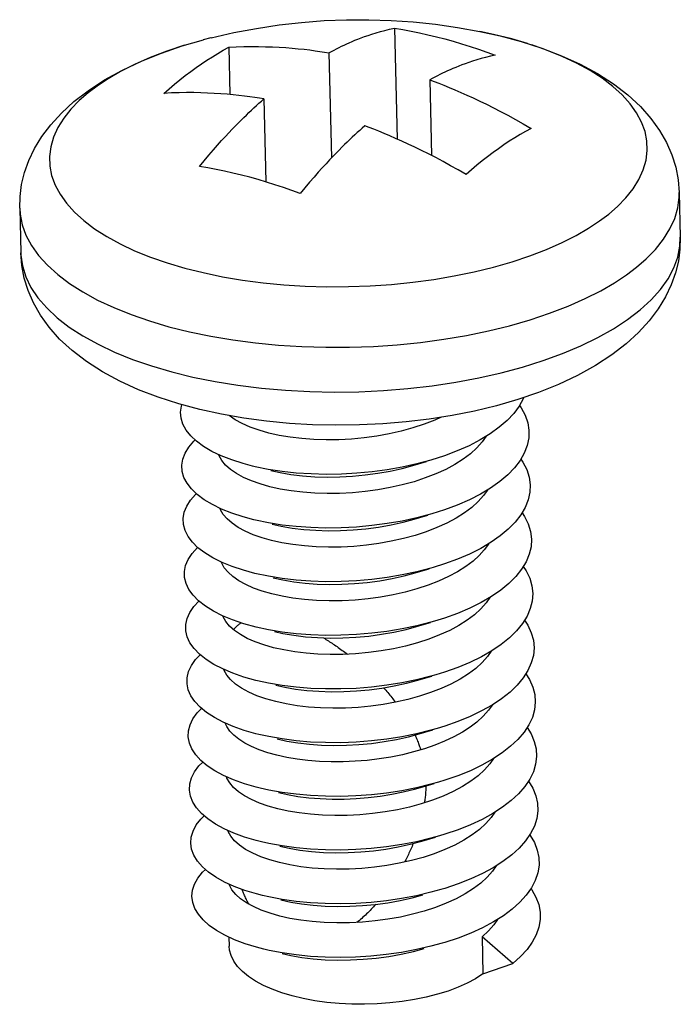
# Model space of a CAD drawing. Header units: millimetres. Extents: x 6 to 414, y 7 to 290.
# Tile 313 of 341: x 127.816 to 128.366, y 221.067 to 221.888. Entities that reach past the tile are written whole.
import ezdxf

# ---------------------------------------------------------------- set-up
doc = ezdxf.new("R2010")
doc.units = ezdxf.units.MM
doc.header["$LTSCALE"] = 23.1
doc.layers.get('0').update_dxf_attribs({"linetype": 'CONTINUOUS'})
for name, color, linetype in [('03_ALL_AXES', 7, 'CONTINUOUS'), ('09_ALL_ROUNDS', 7, 'CONTINUOUS'), ('20_ALL_FEATURES', 7, 'CONTINUOUS')]:
    doc.layers.add(name, color=color, linetype=linetype)

msp = doc.modelspace()

# ---------------------------------------------------------------- linework, layer by layer
at = {"color": 40, "linetype": 'Continuous'}
msp.add_line((127.99005, 221.2102), (127.98982, 221.21211), dxfattribs=at)
for points in [[(127.99395, 221.37974), (127.99433, 221.3802), (127.99472, 221.38066), (127.99512, 221.38111), (127.99552, 221.38155), (127.99594, 221.38198), (127.99636, 221.3824), (127.9968, 221.38281), (127.99724, 221.38321), (127.9977, 221.3836), (127.99816, 221.38398), (127.99858, 221.3843), (127.999, 221.38462), (127.99944, 221.38493), (127.99988, 221.38523), (128.00032, 221.38552)], [(128.069, 221.37294), (128.07003, 221.37232), (128.07105, 221.3717), (128.07208, 221.37106), (128.0731, 221.37042), (128.07411, 221.36978), (128.07513, 221.36912), (128.07613, 221.36846), (128.07714, 221.3678), (128.07814, 221.36712), (128.07914, 221.36644), (128.08025, 221.36568), (128.08135, 221.36491), (128.08245, 221.36413), (128.08355, 221.36335), (128.08464, 221.36255), (128.08573, 221.36175), (128.08681, 221.36095), (128.08789, 221.36013), (128.08896, 221.35931)], [(128.11911, 221.3313), (128.12, 221.33029), (128.12087, 221.32928), (128.12174, 221.32828), (128.12259, 221.32728), (128.12343, 221.32627), (128.12426, 221.32527), (128.12507, 221.32427), (128.12587, 221.32327), (128.12667, 221.32227), (128.12744, 221.32127), (128.12821, 221.32027), (128.12897, 221.31928)], [(128.14534, 221.292), (128.14578, 221.29099), (128.14622, 221.28999), (128.14664, 221.28897), (128.14706, 221.28795), (128.14746, 221.28692), (128.14786, 221.28589), (128.1482, 221.28499), (128.14852, 221.2841), (128.14884, 221.28319), (128.14915, 221.28228), (128.14946, 221.28136), (128.14976, 221.28044), (128.15005, 221.27951)], [(128.15432, 221.2496), (128.1543, 221.2486), (128.15427, 221.24759), (128.15423, 221.24659), (128.15419, 221.24558), (128.15413, 221.24457), (128.15406, 221.24355), (128.15399, 221.24254), (128.1539, 221.24152), (128.15381, 221.24051), (128.1537, 221.23949), (128.15359, 221.23847), (128.15346, 221.23744), (128.15333, 221.23642), (128.15319, 221.23539)], [(128.14375, 221.20148), (128.14327, 221.2003), (128.14278, 221.19912), (128.14228, 221.19796), (128.14178, 221.19681), (128.14127, 221.19567), (128.14076, 221.19454), (128.14025, 221.19343), (128.13973, 221.19232), (128.13921, 221.19123), (128.13868, 221.19014), (128.13815, 221.18907), (128.13762, 221.18801), (128.13709, 221.18696), (128.13655, 221.18593)], [(128.00669, 221.15091), (128.00623, 221.15178), (128.00578, 221.15266), (128.00534, 221.15355), (128.0049, 221.15444), (128.00447, 221.15535), (128.00404, 221.15626), (128.00362, 221.15718), (128.00321, 221.15811), (128.0028, 221.15905), (128.0024, 221.15999), (128.00207, 221.1608), (128.00173, 221.16161), (128.00141, 221.16243), (128.00108, 221.16326)], [(128.11254, 221.15076), (128.1116, 221.1497), (128.11065, 221.14866), (128.1097, 221.14764), (128.10874, 221.14663), (128.10778, 221.14563), (128.10681, 221.14465), (128.10583, 221.14368), (128.10486, 221.14273), (128.10387, 221.14179), (128.10289, 221.14086), (128.10189, 221.13995), (128.1009, 221.13906), (128.09989, 221.13818), (128.09889, 221.13732), (128.09787, 221.13647), (128.09686, 221.13563)]]:
    msp.add_lwpolyline(points, dxfattribs=at)
at = {"layer": '03_ALL_AXES', "color": 7, "linetype": 'Continuous'}
for p, q in [((128.36557, 221.74428), (128.36645, 221.70703)), ((127.81572, 221.73125), (127.8166, 221.69401)), ((127.99016, 221.12341), (127.99034, 221.11591))]:
    msp.add_line(p, q, dxfattribs=at)
msp.add_lwpolyline([(127.97528, 221.87332), (127.99427, 221.87767), (128.0131, 221.88124), (128.03195, 221.88409), (128.05072, 221.88623), (128.06945, 221.88766), (128.08812, 221.88841), (128.10673, 221.88847), (128.12531, 221.88786), (128.14381, 221.88658), (128.16232, 221.88463), (128.18082, 221.88199), (128.19946, 221.87863)], dxfattribs=at)
at = {"layer": '09_ALL_ROUNDS', "color": 7, "linetype": 'Continuous'}
for p, q in [((127.97518, 221.87329), (127.96866, 221.87161)), ((127.97528, 221.87332), (127.97518, 221.87329)), ((128.23917, 221.86852), (128.22613, 221.87237)), ((127.88027, 221.83308), (127.87269, 221.82735)), ((127.94247, 221.5948), (127.96015, 221.59047)), ((128.24819, 221.57762), (128.23091, 221.57172)), ((128.2131, 221.56656), (128.19481, 221.56214)), ((128.23091, 221.57172), (128.2131, 221.56656))]:
    msp.add_line(p, q, dxfattribs=at)
for points in [[(128.19944, 221.87863), (128.21631, 221.87491), (128.23391, 221.87021), (128.25095, 221.86473), (128.2673, 221.85847), (128.2829, 221.85137), (128.29747, 221.84351), (128.31087, 221.83489), (128.32283, 221.82568), (128.33317, 221.8161), (128.34194, 221.80621), (128.34914, 221.7962), (128.35495, 221.78605), (128.35943, 221.77577), (128.36268, 221.76538), (128.36472, 221.75484), (128.36557, 221.74428)], [(128.22613, 221.87237), (128.21068, 221.87623), (128.19946, 221.87863)], [(127.87269, 221.82927), (127.8865, 221.83827), (127.90138, 221.84648), (127.91727, 221.85396), (127.93398, 221.86067), (127.95125, 221.86657), (127.96907, 221.87172)], [(127.95321, 221.86716), (127.93845, 221.86223), (127.92454, 221.85687), (127.91156, 221.85113), (127.89978, 221.84515), (127.88939, 221.83913), (127.88027, 221.83308)], [(128.29917, 221.72067), (128.30674, 221.7264), (128.31407, 221.73277), (128.321, 221.73988), (128.32706, 221.74747), (128.33193, 221.75527), (128.33556, 221.76324), (128.3379, 221.77126), (128.33892, 221.77931), (128.33865, 221.78732), (128.33707, 221.79527), (128.33421, 221.80313), (128.33006, 221.81086), (128.32467, 221.81841), (128.31804, 221.82574), (128.31024, 221.83281), (128.30127, 221.8396), (128.29119, 221.84606), (128.28004, 221.85217), (128.26789, 221.85789), (128.25481, 221.86318), (128.24257, 221.86742)], [(127.81572, 221.73125), (127.816, 221.74113), (127.81734, 221.75109), (127.81975, 221.76104), (127.82329, 221.77101), (127.82803, 221.78098), (127.83407, 221.79093), (127.84155, 221.80088), (127.85047, 221.81065), (127.86082, 221.82012), (127.87269, 221.82927)], [(127.87269, 221.82735), (127.86536, 221.82098), (127.85843, 221.81387), (127.85238, 221.80628), (127.8475, 221.79849), (127.84387, 221.79051), (127.84154, 221.78249), (127.84051, 221.77444), (127.84079, 221.76643), (127.84236, 221.75848), (127.84523, 221.75062), (127.84937, 221.74289), (127.85477, 221.73534), (127.86139, 221.72801), (127.8692, 221.72094), (127.87816, 221.71416), (127.88824, 221.70769), (127.89939, 221.70158), (127.91154, 221.69586), (127.92463, 221.69057), (127.93857, 221.68574), (127.9533, 221.68138), (127.96876, 221.67752), (127.98485, 221.67418), (128.00148, 221.67138), (128.01858, 221.66914), (128.03605, 221.66745), (128.0538, 221.66635), (128.07174, 221.66582), (128.08978, 221.66587), (128.10781, 221.66651), (128.12575, 221.66772), (128.1435, 221.66951), (128.16097, 221.67186), (128.17806, 221.67475), (128.19469, 221.67819), (128.21077, 221.68214), (128.22622, 221.68659), (128.24099, 221.69152), (128.25489, 221.69688), (128.26787, 221.70262), (128.27966, 221.7086), (128.29004, 221.71462), (128.29917, 221.72067)], [(128.32167, 221.67577), (128.33003, 221.68209), (128.33811, 221.68911), (128.34575, 221.69696), (128.35243, 221.70533), (128.35781, 221.71393), (128.36182, 221.72273), (128.36439, 221.73157), (128.36552, 221.74045), (128.36557, 221.74428)], [(127.81572, 221.73125), (127.81607, 221.72625), (127.81781, 221.71748), (127.82097, 221.7088), (127.82553, 221.70028), (127.83149, 221.69195), (127.83879, 221.68387), (127.84741, 221.67607), (127.85729, 221.66858), (127.86841, 221.66145), (127.88071, 221.65471), (127.89411, 221.64841), (127.90854, 221.64257), (127.92392, 221.63724), (127.94017, 221.63243), (127.95722, 221.62817)], [(128.36645, 221.70703), (128.36617, 221.69716), (128.36483, 221.68719), (128.36242, 221.67724), (128.35888, 221.66728), (128.35413, 221.65731), (128.3481, 221.64736), (128.34062, 221.63741), (128.3317, 221.62763), (128.32135, 221.61817), (128.30947, 221.60902)], [(128.32255, 221.63853), (128.33305, 221.6466), (128.34219, 221.65498), (128.34993, 221.66361), (128.35622, 221.67244), (128.36104, 221.68144), (128.36435, 221.69054), (128.36613, 221.69969), (128.36645, 221.70703)], [(127.8166, 221.69401), (127.81668, 221.69219), (127.81797, 221.68308), (127.82079, 221.67406), (127.82512, 221.66519), (127.83095, 221.65652), (127.83823, 221.6481), (127.84693, 221.63996), (127.85699, 221.63217), (127.86837, 221.62476), (127.881, 221.61777), (127.8948, 221.61125), (127.9097, 221.60522), (127.92562, 221.59973), (127.94247, 221.5948)], [(127.96586, 221.56337), (127.94826, 221.56808), (127.93122, 221.57356), (127.91487, 221.57982), (127.89927, 221.58691), (127.8847, 221.59478), (127.8713, 221.6034), (127.85934, 221.61261), (127.849, 221.62219), (127.84022, 221.63208), (127.83302, 221.64208), (127.82722, 221.65224), (127.82273, 221.66251), (127.81949, 221.67291), (127.81744, 221.68345), (127.8166, 221.69401)], [(128.20643, 221.62891), (128.22417, 221.63327), (128.24121, 221.63818), (128.2575, 221.64362), (128.27283, 221.64953), (128.28715, 221.65586), (128.30015, 221.66246), (128.3116, 221.6691), (128.32167, 221.67577)], [(128.235, 221.5988), (128.25213, 221.60419), (128.26835, 221.61012), (128.28359, 221.61656), (128.29775, 221.62346), (128.31077, 221.6308), (128.32255, 221.63853)], [(127.95722, 221.62817), (127.97497, 221.62449), (127.99332, 221.6214), (128.01217, 221.61893), (128.03145, 221.61707), (128.05103, 221.61585), (128.07082, 221.61527), (128.09071, 221.61532), (128.1106, 221.61603), (128.13039, 221.61736), (128.14997, 221.61933), (128.16924, 221.62193), (128.18809, 221.62512), (128.20643, 221.62891)], [(128.30947, 221.60902), (128.29566, 221.60002), (128.28079, 221.5918), (128.2649, 221.58432), (128.24819, 221.57762)], [(128.19844, 221.58975), (128.21707, 221.59398), (128.235, 221.5988)], [(127.96015, 221.59047), (127.97857, 221.58675), (127.99761, 221.58366), (128.01719, 221.58123), (128.03718, 221.57946), (128.05747, 221.57838), (128.07795, 221.57797), (128.09851, 221.57825), (128.11903, 221.57922), (128.1394, 221.58086), (128.1595, 221.58317), (128.17922, 221.58614), (128.19844, 221.58975)], [(128.00248, 221.55617), (127.98396, 221.55941), (127.96586, 221.56337)], [(128.19481, 221.56214), (128.17613, 221.55842), (128.15712, 221.55541), (128.13787, 221.55308), (128.11844, 221.55145), (128.09892, 221.55051), (128.07937, 221.55026), (128.05987, 221.55069), (128.04051, 221.55182), (128.02136, 221.55365), (128.00248, 221.55617)]]:
    msp.add_lwpolyline(points, dxfattribs=at)
at = {"layer": '20_ALL_FEATURES', "color": 7, "linetype": 'Continuous'}
for p, q in [((128.12817, 221.88137), (128.13036, 221.78895)), ((127.98996, 221.86547), (127.99089, 221.82609)), ((128.07354, 221.86091), (128.07562, 221.77321)), ((128.15755, 221.83837), (128.15905, 221.77526)), ((128.01934, 221.82247), (128.02098, 221.7532)), ((128.23592, 221.57343), (128.23554, 221.57239)), ((127.99526, 221.55487), (127.99031, 221.5583)), ((128.14343, 221.51677), (128.15495, 221.52016)), ((128.14449, 221.47201), (128.15601, 221.4754)), ((128.14555, 221.42725), (128.15707, 221.43064)), ((128.01294, 221.38195), (128.00244, 221.38481)), ((128.14661, 221.38249), (128.15813, 221.38588)), ((128.014, 221.33719), (128.01258, 221.33753)), ((128.14767, 221.33773), (128.15919, 221.34112)), ((128.14873, 221.29297), (128.16026, 221.29636)), ((128.00333, 221.28529), (127.9984, 221.28844)), ((128.01506, 221.29242), (128.01271, 221.29301)), ((128.14979, 221.24821), (128.16132, 221.2516)), ((128.15085, 221.20345), (128.16238, 221.20684)), ((128.20119, 221.12372), (128.20192, 221.09271)), ((128.22676, 221.10145), (128.20119, 221.12372)), ((128.20192, 221.09271), (128.22676, 221.10145))]:
    msp.add_line(p, q, dxfattribs=at)
for points in [[(128.07354, 221.86091), (128.07566, 221.86205), (128.07777, 221.86316), (128.07987, 221.86423), (128.08196, 221.86528), (128.08406, 221.8663), (128.08617, 221.8673), (128.08831, 221.86829), (128.09052, 221.86927), (128.09281, 221.87026), (128.0952, 221.87126), (128.09772, 221.87228), (128.10037, 221.87331), (128.10319, 221.87435), (128.10619, 221.87541), (128.10938, 221.87647), (128.11277, 221.87752), (128.1164, 221.87856), (128.1202, 221.87957), (128.12411, 221.8805), (128.12817, 221.88137)], [(128.12817, 221.88137), (128.13514, 221.88019), (128.14212, 221.87889), (128.14912, 221.87745), (128.15611, 221.87589), (128.16312, 221.8742), (128.17013, 221.87238), (128.17714, 221.87044), (128.18415, 221.86837), (128.19116, 221.86617), (128.19817, 221.86384), (128.20518, 221.8614), (128.21218, 221.85882)], [(127.9628, 221.84853), (127.96733, 221.85168), (127.97186, 221.85469), (127.97638, 221.85758), (127.98091, 221.86034), (127.98544, 221.86297), (127.98996, 221.86547)], [(127.98996, 221.86547), (127.99631, 221.86578), (128.00256, 221.86599), (128.00874, 221.86609), (128.0148, 221.86608), (128.0207, 221.86597), (128.02645, 221.86578), (128.03206, 221.8655), (128.03751, 221.86515), (128.04281, 221.86474), (128.04793, 221.86427), (128.05284, 221.86376), (128.05751, 221.86321), (128.06191, 221.86264), (128.06604, 221.86207), (128.06992, 221.86149), (128.07354, 221.86091)], [(128.21218, 221.85882), (128.20809, 221.85795), (128.20414, 221.85701), (128.20032, 221.856), (128.19669, 221.85495), (128.1933, 221.85389), (128.19011, 221.85283), (128.18713, 221.85178), (128.18432, 221.85074), (128.18168, 221.84972), (128.17918, 221.84871), (128.17681, 221.84771), (128.17453, 221.84673), (128.17233, 221.84575), (128.1702, 221.84476), (128.16809, 221.84376), (128.166, 221.84275), (128.1639, 221.8417), (128.1618, 221.84062), (128.15968, 221.83951), (128.15755, 221.83837)], [(127.93576, 221.82702), (127.94025, 221.83092), (127.94475, 221.83469), (127.94925, 221.83834), (127.95377, 221.84186), (127.95828, 221.84526), (127.9628, 221.84853)], [(128.15755, 221.83837), (128.16125, 221.83698), (128.16518, 221.83545), (128.16937, 221.83379), (128.1738, 221.83199), (128.17851, 221.83002), (128.18343, 221.82789), (128.18855, 221.82562), (128.19385, 221.8232), (128.19928, 221.82064), (128.20487, 221.81793), (128.21061, 221.81506), (128.21654, 221.81201), (128.22268, 221.80875), (128.22899, 221.8053), (128.23542, 221.80166), (128.24199, 221.79784)], [(128.01934, 221.82247), (128.01567, 221.82305), (128.01175, 221.82364), (128.00759, 221.82422), (128.00319, 221.82478), (127.99852, 221.82533), (127.99363, 221.82584), (127.98855, 221.8263), (127.98331, 221.82671), (127.97793, 221.82705), (127.9724, 221.82733), (127.96672, 221.82752), (127.96086, 221.82763), (127.9548, 221.82765), (127.94857, 221.82756), (127.94223, 221.82735), (127.93576, 221.82702)], [(127.96557, 221.76604), (127.96957, 221.7709), (127.97343, 221.7755), (127.97716, 221.77985), (127.98073, 221.78391), (127.98406, 221.78762), (127.98719, 221.79104), (127.99012, 221.79418), (127.99288, 221.79709), (127.99548, 221.79979), (127.99795, 221.8023), (128.00029, 221.80465), (128.00254, 221.80687), (128.00471, 221.80898), (128.00682, 221.81101), (128.0089, 221.81299), (128.01097, 221.81492), (128.01305, 221.81683), (128.01513, 221.81873), (128.01723, 221.82061), (128.01934, 221.82247)], [(128.10335, 221.79992), (128.10125, 221.79807), (128.09916, 221.7962), (128.09708, 221.79431), (128.09501, 221.7924), (128.09294, 221.79047), (128.09085, 221.78849), (128.08873, 221.78645), (128.08655, 221.78433), (128.08429, 221.78209), (128.08193, 221.77972), (128.07945, 221.7772), (128.07683, 221.77448), (128.07405, 221.77156), (128.07111, 221.7684), (128.06797, 221.76497), (128.06464, 221.76126), (128.06109, 221.75721), (128.05737, 221.75288), (128.05354, 221.74832), (128.04958, 221.74349)], [(128.1626, 221.77343), (128.15663, 221.77651), (128.15082, 221.77942), (128.14515, 221.78217), (128.13964, 221.78476), (128.13429, 221.7872), (128.12913, 221.78949), (128.12418, 221.79162), (128.11948, 221.79359), (128.11505, 221.7954), (128.11089, 221.79705), (128.10699, 221.79856), (128.10335, 221.79992)], [(128.24199, 221.79784), (128.23747, 221.79534), (128.23294, 221.79271), (128.22841, 221.78995), (128.22389, 221.78707), (128.21936, 221.78405), (128.21483, 221.7809)], [(128.21483, 221.7809), (128.21031, 221.77763), (128.2058, 221.77423), (128.20128, 221.77071), (128.19677, 221.76706), (128.19228, 221.76329), (128.18779, 221.75939)], [(128.18779, 221.75939), (128.18134, 221.76315), (128.175, 221.76674), (128.16874, 221.77017), (128.1626, 221.77343)], [(128.02154, 221.75304), (128.01452, 221.75511), (128.00751, 221.75706), (128.00051, 221.75887), (127.9935, 221.76056), (127.9865, 221.76212), (127.97951, 221.76356), (127.97254, 221.76486), (127.96557, 221.76604)], [(128.04958, 221.74349), (128.04257, 221.74607), (128.03556, 221.74852), (128.02855, 221.75084), (128.02154, 221.75304)], [(127.96317, 221.5369), (127.9583, 221.54146), (127.95451, 221.54622), (127.95182, 221.55113), (127.95025, 221.55614), (127.94981, 221.56122), (127.95051, 221.56631), (127.9509, 221.56737)], [(128.23554, 221.57239), (128.23212, 221.56619), (128.22762, 221.56011), (128.22207, 221.55422), (128.21552, 221.54855)], [(128.23241, 221.56672), (128.23387, 221.56471), (128.2371, 221.5586), (128.23921, 221.55237), (128.24019, 221.54605), (128.24004, 221.5397), (128.23875, 221.53336), (128.23634, 221.52706)], [(128.16714, 221.557), (128.16169, 221.55451), (128.15288, 221.55109), (128.14356, 221.54804), (128.1338, 221.54536), (128.12371, 221.54309), (128.11342, 221.54124), (128.10298, 221.53981), (128.09245, 221.53881), (128.08189, 221.53824), (128.07133, 221.5381), (128.06093, 221.53841), (128.05084, 221.53914), (128.04115, 221.54029), (128.03201, 221.54183), (128.0234, 221.54374), (128.01529, 221.54604), (128.00785, 221.54868), (128.00114, 221.55164), (127.99526, 221.55487)], [(128.21552, 221.54855), (128.20802, 221.54314), (128.19962, 221.53803), (128.1904, 221.53325), (128.18043, 221.52883), (128.16978, 221.52481), (128.15838, 221.52117)], [(128.20456, 221.54104), (128.2014, 221.53642), (128.19695, 221.5314), (128.19164, 221.52657)], [(127.96374, 221.49254), (127.95898, 221.49713), (127.95528, 221.5019), (127.95269, 221.50682), (127.95122, 221.51184), (127.95089, 221.51692), (127.95169, 221.52201), (127.95363, 221.52707), (127.95668, 221.53205), (127.96082, 221.53692), (127.96201, 221.53799)], [(128.00976, 221.51623), (128.00192, 221.5183), (127.99244, 221.52134), (127.98375, 221.52475), (127.97594, 221.5285), (127.96906, 221.53256), (127.96317, 221.5369)], [(127.99651, 221.50999), (127.99153, 221.51342), (127.98743, 221.51705), (127.98427, 221.52083), (127.98205, 221.52474), (127.98175, 221.52571)], [(128.19164, 221.52657), (128.1855, 221.52194), (128.17858, 221.51757)], [(128.23634, 221.52706), (128.23282, 221.52087), (128.22822, 221.51481), (128.22257, 221.50894), (128.21593, 221.50329)], [(128.17858, 221.51757), (128.17094, 221.51348), (128.16265, 221.50971), (128.15381, 221.50629), (128.14446, 221.50323), (128.13467, 221.50055), (128.12454, 221.49828), (128.11419, 221.49643), (128.10369, 221.49501), (128.09306, 221.49402), (128.08246, 221.49346), (128.07201, 221.49335), (128.06176, 221.49366), (128.05175, 221.4944), (128.04211, 221.49555), (128.03297, 221.49709), (128.02436, 221.49901), (128.0163, 221.50129), (128.00892, 221.50391), (128.00232, 221.50682), (127.99651, 221.50999)], [(128.15838, 221.52117), (128.1468, 221.51806), (128.13465, 221.51537), (128.12218, 221.51316), (128.10949, 221.51145), (128.09669, 221.51023), (128.08387, 221.50953), (128.07113, 221.50932), (128.05858, 221.50963), (128.0463, 221.51043), (128.03441, 221.51171), (128.02299, 221.51346), (128.01213, 221.51567), (128.00976, 221.51623)], [(128.02502, 221.51251), (128.03275, 221.51082), (128.04189, 221.50928), (128.05158, 221.50813), (128.06167, 221.5074), (128.07206, 221.50709), (128.08262, 221.50723), (128.09318, 221.5078), (128.10371, 221.5088), (128.11416, 221.51023), (128.12444, 221.51208), (128.13454, 221.51435), (128.14343, 221.51677)], [(128.23345, 221.52198), (128.23527, 221.5194), (128.2384, 221.51328), (128.24041, 221.50704), (128.24129, 221.50072), (128.24103, 221.49436), (128.23964, 221.48802), (128.23712, 221.48173)], [(128.21593, 221.50329), (128.20835, 221.4979), (128.19988, 221.49282), (128.19059, 221.48807), (128.18055, 221.48369), (128.16984, 221.47971), (128.15944, 221.47641)], [(127.96433, 221.44819), (127.95966, 221.45279), (127.95606, 221.45758), (127.95357, 221.46251), (127.95221, 221.46754), (127.95198, 221.47262), (127.95288, 221.47771), (127.95492, 221.48277), (127.95807, 221.48774), (127.96231, 221.49259), (127.96303, 221.49323)], [(128.01082, 221.47147), (128.00209, 221.4738), (127.99267, 221.47687), (127.98407, 221.48031), (127.97634, 221.4841), (127.96955, 221.48819), (127.96374, 221.49254)], [(128.2056, 221.49626), (128.20249, 221.4917), (128.19802, 221.48665), (128.1927, 221.48181)], [(127.99781, 221.46509), (127.99275, 221.46853), (127.98859, 221.47218), (127.98541, 221.47596), (127.98316, 221.47987), (127.98282, 221.48092)], [(128.15944, 221.47641), (128.14677, 221.47304), (128.13458, 221.47039), (128.12209, 221.46823), (128.10939, 221.46656), (128.09658, 221.46539), (128.08376, 221.46473), (128.07104, 221.46457), (128.05851, 221.46492), (128.04627, 221.46576), (128.03441, 221.46709), (128.02304, 221.46888), (128.01224, 221.47113), (128.01082, 221.47147)], [(128.1927, 221.48181), (128.18656, 221.47718), (128.17962, 221.4728)], [(128.23712, 221.48173), (128.2335, 221.47555), (128.22881, 221.46951), (128.22307, 221.46365), (128.21634, 221.45803)], [(128.23449, 221.47724), (128.23666, 221.47409), (128.23969, 221.46796), (128.24159, 221.4617), (128.24237, 221.45538), (128.24201, 221.44902), (128.24052, 221.44269), (128.2379, 221.43641)], [(128.17962, 221.4728), (128.17191, 221.46868), (128.16354, 221.46488), (128.15464, 221.46144), (128.14528, 221.4584), (128.13557, 221.45575), (128.12554, 221.45351), (128.11525, 221.45167), (128.10478, 221.45025), (128.09419, 221.44926), (128.08363, 221.4487), (128.07322, 221.44858), (128.06301, 221.44889), (128.05303, 221.44962), (128.04341, 221.45075), (128.0343, 221.45228), (128.02572, 221.45417), (128.01774, 221.45641), (128.0104, 221.45899), (128.00372, 221.46189), (127.99781, 221.46509)], [(128.02608, 221.46775), (128.0337, 221.46608), (128.04284, 221.46454), (128.05248, 221.46339), (128.0625, 221.46265), (128.07275, 221.46233), (128.08319, 221.46245), (128.0938, 221.463), (128.10442, 221.464), (128.11493, 221.46542), (128.12527, 221.46727), (128.1354, 221.46954), (128.14449, 221.47201)], [(128.21634, 221.45803), (128.20867, 221.45267), (128.20013, 221.44761), (128.19076, 221.4429), (128.18066, 221.43855), (128.1699, 221.43461), (128.1605, 221.43165)], [(128.20669, 221.4515), (128.20652, 221.45117), (128.20305, 221.44631), (128.19879, 221.44159), (128.19376, 221.43705)], [(127.97054, 221.39944), (127.96492, 221.40384), (127.96034, 221.40846), (127.95685, 221.41327), (127.95446, 221.41821), (127.9532, 221.42324), (127.95307, 221.42833), (127.95408, 221.43341), (127.95622, 221.43846), (127.95947, 221.44343), (127.96381, 221.44826), (127.96405, 221.44847)], [(128.01188, 221.42671), (128.00226, 221.4293), (127.99292, 221.43241), (127.98439, 221.43588), (127.97674, 221.4397), (127.97004, 221.44381), (127.96433, 221.44819)], [(127.99838, 221.42063), (127.99345, 221.42405), (127.9894, 221.42768), (127.98629, 221.43146), (127.98411, 221.43536), (127.98387, 221.43614)], [(128.19376, 221.43705), (128.18765, 221.43244), (128.18078, 221.4281)], [(128.2379, 221.43641), (128.23418, 221.43023), (128.22939, 221.42421), (128.22356, 221.41837), (128.21674, 221.41277)], [(128.18078, 221.4281), (128.17322, 221.42404), (128.165, 221.42028), (128.15617, 221.41685), (128.14683, 221.41378), (128.13707, 221.4111), (128.12697, 221.40882), (128.11664, 221.40696), (128.1061, 221.40552), (128.09533, 221.40451), (128.08451, 221.40394), (128.07377, 221.40383), (128.06327, 221.40417), (128.05316, 221.40495), (128.0435, 221.40613), (128.03443, 221.4077), (128.02591, 221.40963), (128.01794, 221.41193), (128.01064, 221.41455), (128.00412, 221.41746), (127.99838, 221.42063)], [(128.1605, 221.43165), (128.15856, 221.43109), (128.14674, 221.42802), (128.13452, 221.42541), (128.122, 221.42329), (128.10929, 221.42167), (128.09648, 221.42055), (128.08366, 221.41993), (128.07095, 221.41982), (128.05844, 221.42021), (128.04623, 221.4211), (128.03442, 221.42247), (128.02309, 221.42431), (128.01188, 221.42671)], [(128.02714, 221.42299), (128.03503, 221.42127), (128.04415, 221.41974), (128.05376, 221.41861), (128.06374, 221.41788), (128.07396, 221.41757), (128.08437, 221.41769), (128.09493, 221.41825), (128.10551, 221.41924), (128.11598, 221.42066), (128.12628, 221.4225), (128.1363, 221.42474), (128.14555, 221.42725)], [(128.23554, 221.4325), (128.23804, 221.42878), (128.24097, 221.42263), (128.24277, 221.41637), (128.24345, 221.41004), (128.24298, 221.40369), (128.24138, 221.39735), (128.23867, 221.39108)], [(128.21674, 221.41277), (128.20899, 221.40744), (128.20037, 221.40241), (128.19093, 221.39773), (128.18077, 221.39342), (128.16995, 221.38951), (128.16156, 221.38689)], [(127.97104, 221.35507), (127.96552, 221.35949), (127.96104, 221.36413), (127.95765, 221.36895), (127.95536, 221.3739), (127.9542, 221.37894), (127.95418, 221.38403), (127.95529, 221.38912), (127.95753, 221.39416), (127.96088, 221.39911), (127.9651, 221.4037)], [(128.20769, 221.40668), (128.20457, 221.40212), (128.20013, 221.39711), (128.19482, 221.39229)], [(128.00244, 221.38481), (127.99317, 221.38795), (127.98472, 221.39146), (127.97715, 221.3953), (127.97054, 221.39944)], [(127.99969, 221.37571), (127.99472, 221.37912), (127.99064, 221.38274), (127.98748, 221.38651), (127.98526, 221.3904), (127.98495, 221.39136)], [(128.16156, 221.38689), (128.15857, 221.38603), (128.1467, 221.383), (128.13445, 221.38044), (128.12192, 221.37836), (128.10919, 221.37679), (128.09637, 221.37571), (128.08356, 221.37514), (128.07086, 221.37508), (128.05838, 221.37551), (128.0462, 221.37645), (128.03443, 221.37786), (128.02315, 221.37974), (128.01294, 221.38195)], [(128.19482, 221.39229), (128.18875, 221.38771), (128.18187, 221.38335)], [(128.23867, 221.39108), (128.23485, 221.38492), (128.22996, 221.37891), (128.22404, 221.37309), (128.21714, 221.36751)], [(128.23661, 221.38776), (128.23941, 221.38346), (128.24224, 221.37731), (128.24394, 221.37104), (128.24451, 221.3647), (128.24394, 221.35835), (128.24224, 221.35202), (128.23942, 221.34575)], [(128.18187, 221.38335), (128.1742, 221.37924), (128.16583, 221.37543), (128.15682, 221.37195), (128.14731, 221.36885), (128.13744, 221.36617), (128.12728, 221.36391), (128.11695, 221.36208), (128.10646, 221.36068), (128.09579, 221.3597), (128.08514, 221.35916), (128.07464, 221.35907), (128.06439, 221.35941), (128.05449, 221.36016), (128.04498, 221.36131), (128.03591, 221.36286), (128.02735, 221.36477), (128.01936, 221.36705), (128.01203, 221.36966), (128.00547, 221.37255), (127.99969, 221.37571)], [(128.0282, 221.37823), (128.03516, 221.37669), (128.04424, 221.37512), (128.05389, 221.37394), (128.06401, 221.37316), (128.07451, 221.37282), (128.08524, 221.37293), (128.09606, 221.37349), (128.10684, 221.37451), (128.11738, 221.37595), (128.1277, 221.37781), (128.1378, 221.38009), (128.14661, 221.38249)], [(128.21714, 221.36751), (128.2093, 221.36221), (128.2006, 221.35721), (128.1911, 221.35256), (128.18087, 221.34828), (128.17, 221.34441), (128.16262, 221.34213)], [(128.20872, 221.36187), (128.2056, 221.35733), (128.20115, 221.35231), (128.19588, 221.34753)], [(127.97156, 221.3107), (127.96613, 221.31514), (127.96175, 221.3198), (127.95845, 221.32463), (127.95627, 221.32959), (127.95521, 221.33464), (127.95529, 221.33973), (127.95651, 221.34482), (127.95885, 221.34985), (127.9623, 221.3548), (127.96621, 221.35894)], [(128.01258, 221.33753), (128.00263, 221.34032), (127.99342, 221.34349), (127.98505, 221.34703), (127.97757, 221.3509), (127.97104, 221.35507)], [(128.00071, 221.33098), (127.99565, 221.33447), (127.99153, 221.33815), (127.98841, 221.34194), (127.98624, 221.34583), (127.98599, 221.34664)], [(128.19588, 221.34753), (128.18977, 221.34292), (128.18288, 221.33856)], [(128.23942, 221.34575), (128.23551, 221.3396), (128.23052, 221.33361), (128.22451, 221.32781), (128.21752, 221.32226)], [(128.18288, 221.33856), (128.17528, 221.33449), (128.16704, 221.33073), (128.15824, 221.32731), (128.14894, 221.32426), (128.1392, 221.32158), (128.12912, 221.31931), (128.11883, 221.31745), (128.10839, 221.31602), (128.09785, 221.31501), (128.08732, 221.31444), (128.07688, 221.3143), (128.06662, 221.31459), (128.0566, 221.3153), (128.04694, 221.31642), (128.0378, 221.31793), (128.02916, 221.31983), (128.021, 221.32211), (128.01348, 221.32475), (128.00668, 221.32772), (128.00071, 221.33098)], [(128.16262, 221.34213), (128.15857, 221.34097), (128.14666, 221.33799), (128.13438, 221.33547), (128.12182, 221.33344), (128.10908, 221.33191), (128.09626, 221.33088), (128.08346, 221.33035), (128.07078, 221.33034), (128.05832, 221.33082), (128.04617, 221.3318), (128.03444, 221.33325), (128.02321, 221.33517), (128.014, 221.33719)], [(128.02926, 221.33347), (128.03665, 221.33185), (128.04572, 221.3303), (128.05522, 221.32915), (128.06512, 221.3284), (128.07538, 221.32806), (128.08587, 221.32815), (128.09653, 221.32869), (128.10719, 221.32967), (128.11768, 221.33107), (128.12801, 221.3329), (128.13817, 221.33516), (128.14767, 221.33773)], [(128.23768, 221.34302), (128.24078, 221.33815), (128.2435, 221.33198), (128.2451, 221.3257), (128.24557, 221.31937), (128.2449, 221.31301), (128.24309, 221.30668), (128.24017, 221.30043)], [(128.21752, 221.32226), (128.20961, 221.31698), (128.20083, 221.31201), (128.19126, 221.30739), (128.18097, 221.30315), (128.17004, 221.29932), (128.16368, 221.29737)], [(127.97208, 221.26633), (127.96675, 221.2708), (127.96246, 221.27547), (127.95927, 221.28032), (127.95719, 221.28529), (127.95623, 221.29034), (127.95642, 221.29543), (127.95773, 221.30052), (127.96018, 221.30555), (127.96373, 221.31048), (127.9673, 221.31418)], [(128.01271, 221.29301), (128.00282, 221.29583), (127.99369, 221.29904), (127.98539, 221.30261), (127.978, 221.30651), (127.97156, 221.3107)], [(128.20977, 221.31708), (128.20667, 221.31259), (128.20224, 221.30758), (128.19694, 221.30276)], [(128.19694, 221.30276), (128.19119, 221.29841), (128.18475, 221.29428)], [(127.9984, 221.28844), (127.99424, 221.2918), (127.99088, 221.29531), (127.98836, 221.29895), (127.98703, 221.30191)], [(128.18475, 221.29428), (128.17767, 221.29039), (128.17, 221.28678), (128.16184, 221.28348), (128.15321, 221.28049), (128.14414, 221.27783), (128.13475, 221.27552), (128.12516, 221.27358), (128.11539, 221.27202), (128.10547, 221.27083), (128.09546, 221.27002), (128.08537, 221.26959), (128.07536, 221.26957), (128.06554, 221.26994), (128.05602, 221.2707), (128.04695, 221.27181), (128.03833, 221.27328), (128.03017, 221.27508), (128.02254, 221.2772), (128.01545, 221.27963), (128.00903, 221.28234), (128.00333, 221.28529)], [(128.16368, 221.29737), (128.15856, 221.29592), (128.14662, 221.29298), (128.13431, 221.29051), (128.12173, 221.28852), (128.10898, 221.28703), (128.09616, 221.28605), (128.08336, 221.28557), (128.0707, 221.2856), (128.05826, 221.28613), (128.04615, 221.28715), (128.03446, 221.28865), (128.02328, 221.29061), (128.01506, 221.29242)], [(128.24017, 221.30043), (128.23616, 221.29429), (128.23108, 221.28831), (128.22498, 221.28254), (128.2179, 221.27701)], [(128.23877, 221.29828), (128.24213, 221.29283), (128.24475, 221.28665), (128.24625, 221.28037), (128.24661, 221.27403), (128.24584, 221.26767), (128.24393, 221.26135), (128.24091, 221.25511)], [(128.03032, 221.28871), (128.03854, 221.28692), (128.04768, 221.28541), (128.05733, 221.28429), (128.06736, 221.28357), (128.07762, 221.28329), (128.08805, 221.28343), (128.09858, 221.284), (128.10912, 221.28501), (128.11957, 221.28644), (128.12985, 221.2883), (128.13993, 221.29057), (128.14873, 221.29297)], [(127.97262, 221.22197), (127.96737, 221.22646), (127.96319, 221.23115), (127.96009, 221.23601), (127.95811, 221.24099), (127.95726, 221.24604), (127.95755, 221.25114), (127.95897, 221.25622), (127.96152, 221.26124), (127.96517, 221.26616), (127.96839, 221.26942)], [(128.2179, 221.27701), (128.20991, 221.27175), (128.20105, 221.26682), (128.19141, 221.26223), (128.18106, 221.25803), (128.17008, 221.25423), (128.16474, 221.2526)], [(128.21085, 221.27237), (128.20779, 221.26789), (128.20332, 221.26285), (128.198, 221.258)], [(128.01612, 221.24766), (128.01284, 221.24849), (128.00301, 221.25135), (127.99396, 221.25459), (127.98574, 221.25819), (127.97843, 221.26212), (127.97208, 221.26633)], [(128.0032, 221.24123), (127.99816, 221.24465), (127.99401, 221.24827), (127.9908, 221.25203), (127.98853, 221.25592), (127.98813, 221.25715)], [(128.198, 221.258), (128.19187, 221.25339), (128.18492, 221.24899)], [(128.24091, 221.25511), (128.2368, 221.24898), (128.23163, 221.24302), (128.22543, 221.23726), (128.21827, 221.23175)], [(128.23986, 221.25354), (128.24348, 221.24752), (128.24599, 221.24132), (128.24739, 221.23503), (128.24765, 221.22869), (128.24677, 221.22234), (128.24477, 221.21602), (128.24164, 221.20978)], [(128.18492, 221.24899), (128.17718, 221.24486), (128.16875, 221.24104), (128.15977, 221.23758), (128.15032, 221.23452), (128.14058, 221.23188), (128.13056, 221.22965), (128.12028, 221.22782), (128.10983, 221.22642), (128.09927, 221.22544), (128.08873, 221.2249), (128.07835, 221.22478), (128.06816, 221.22509), (128.0582, 221.22583), (128.04861, 221.22697), (128.03952, 221.22849), (128.03096, 221.23039), (128.02297, 221.23263), (128.01564, 221.23521), (128.00904, 221.23808), (128.0032, 221.24123)], [(128.16474, 221.2526), (128.15855, 221.25088), (128.14658, 221.24797), (128.13424, 221.24554), (128.12164, 221.2436), (128.10888, 221.24216), (128.09605, 221.24122), (128.08326, 221.24079), (128.07061, 221.24087), (128.0582, 221.24144), (128.04613, 221.2425), (128.03448, 221.24405), (128.02336, 221.24605), (128.01612, 221.24766)], [(128.03139, 221.24395), (128.03906, 221.24227), (128.04769, 221.2408), (128.05676, 221.23969), (128.06627, 221.23893), (128.0761, 221.23856), (128.08611, 221.23858), (128.09619, 221.23901), (128.10621, 221.23982), (128.11612, 221.24101), (128.1259, 221.24257), (128.13548, 221.24451), (128.14488, 221.24682), (128.14979, 221.24821)], [(128.21827, 221.23175), (128.2102, 221.22653), (128.20127, 221.22162), (128.19156, 221.21707), (128.18115, 221.21291), (128.17011, 221.20915), (128.1658, 221.20784)], [(127.97316, 221.17761), (127.96801, 221.18211), (127.96392, 221.18682), (127.96093, 221.19169), (127.95905, 221.19668), (127.9583, 221.20175), (127.95869, 221.20684), (127.96022, 221.21192), (127.96286, 221.21693), (127.96661, 221.22184), (127.96947, 221.22466)], [(127.99424, 221.21014), (127.9861, 221.21378), (127.97888, 221.21773), (127.97262, 221.22197)], [(128.21195, 221.22766), (128.20884, 221.22312), (128.20439, 221.21809), (128.19907, 221.21324)], [(128.00404, 221.1966), (127.99896, 221.20009), (127.99481, 221.20377), (127.99165, 221.20756), (127.98945, 221.21148), (127.98916, 221.21241)], [(128.19907, 221.21324), (128.19294, 221.20863), (128.18603, 221.20426)], [(128.01718, 221.2029), (128.01298, 221.20397), (128.00322, 221.20686), (127.99424, 221.21014)], [(128.18603, 221.20426), (128.17838, 221.20017), (128.17009, 221.19639), (128.16129, 221.19299), (128.152, 221.18994), (128.14227, 221.18727), (128.1322, 221.185), (128.1219, 221.18315), (128.11144, 221.18172), (128.10085, 221.18072), (128.09028, 221.18015), (128.07986, 221.18002), (128.06964, 221.18031), (128.05964, 221.18103), (128.05002, 221.18216), (128.0409, 221.18367), (128.0323, 221.18556), (128.02423, 221.18781), (128.01678, 221.19042), (128.01001, 221.19336), (128.00404, 221.1966)], [(128.1658, 221.20784), (128.15854, 221.20583), (128.14653, 221.20297), (128.13416, 221.20059), (128.12155, 221.19869), (128.10877, 221.19729), (128.09595, 221.1964), (128.08317, 221.19602), (128.07054, 221.19614), (128.05815, 221.19676), (128.04611, 221.19786), (128.03451, 221.19945), (128.02343, 221.20149), (128.01718, 221.2029)], [(128.24164, 221.20978), (128.23743, 221.20367), (128.23217, 221.19773), (128.22588, 221.19199), (128.21863, 221.18651)], [(128.24092, 221.20873), (128.24129, 221.20826), (128.24481, 221.2022), (128.24723, 221.196), (128.24852, 221.1897), (128.24868, 221.18335), (128.2477, 221.177), (128.24559, 221.17069), (128.24237, 221.16446)], [(128.03245, 221.19919), (128.04025, 221.19748), (128.04935, 221.19596), (128.05893, 221.19482), (128.06889, 221.19408), (128.07908, 221.19377), (128.08946, 221.19389), (128.1, 221.19443), (128.11056, 221.19541), (128.12101, 221.19681), (128.13129, 221.19864), (128.14132, 221.20087), (128.15085, 221.20345)], [(127.99481, 221.12126), (127.98684, 221.12495), (127.97978, 221.12896), (127.97371, 221.13325), (127.96865, 221.13777), (127.96466, 221.1425), (127.96177, 221.14738), (127.95999, 221.15238), (127.95935, 221.15745), (127.95984, 221.16254), (127.96147, 221.16761), (127.96422, 221.17262), (127.96807, 221.17752), (127.97053, 221.1799)], [(128.21863, 221.18651), (128.21048, 221.18131), (128.20148, 221.17643), (128.1917, 221.17192), (128.18123, 221.16779), (128.17014, 221.16407), (128.16686, 221.16308)], [(128.21304, 221.18294), (128.20988, 221.17833), (128.20543, 221.17332), (128.20013, 221.16848)], [(128.01824, 221.15814), (128.01312, 221.15946), (128.00343, 221.16239), (127.99452, 221.1657), (127.98647, 221.16936), (127.97933, 221.17334), (127.97316, 221.17761)], [(128.20013, 221.16848), (128.19403, 221.16389), (128.18716, 221.15954), (128.17958, 221.15548), (128.17133, 221.15171), (128.16243, 221.14825), (128.153, 221.14516), (128.14318, 221.14248), (128.13305, 221.1402), (128.12271, 221.13835), (128.11218, 221.13693), (128.10144, 221.13592), (128.09068, 221.13537), (128.08003, 221.13527), (128.06963, 221.13561), (128.05965, 221.13637), (128.05009, 221.13754), (128.04102, 221.13909), (128.03248, 221.14102), (128.02448, 221.14331), (128.01716, 221.14592), (128.01061, 221.14883), (128.00485, 221.152), (127.9999, 221.15542), (127.99583, 221.15905), (127.9927, 221.16282), (127.99051, 221.16672), (127.99022, 221.16766)], [(128.16686, 221.16308), (128.15853, 221.16079), (128.14648, 221.15797), (128.13409, 221.15563), (128.12145, 221.15378), (128.10867, 221.15243), (128.09584, 221.15159), (128.08307, 221.15125), (128.07046, 221.15141), (128.0581, 221.15208), (128.04609, 221.15323), (128.03454, 221.15486), (128.02352, 221.15694), (128.01824, 221.15814)], [(128.24237, 221.16446), (128.23806, 221.15836), (128.2327, 221.15244), (128.22632, 221.14672), (128.21899, 221.14126), (128.21075, 221.13609), (128.20168, 221.13125), (128.19184, 221.12676), (128.18131, 221.12267), (128.17017, 221.11899), (128.16792, 221.11832)], [(128.24198, 221.16392), (128.24271, 221.16296), (128.24614, 221.15688), (128.24845, 221.15067), (128.24964, 221.14436), (128.2497, 221.13801), (128.24861, 221.13166), (128.2464, 221.12536), (128.24308, 221.11914), (128.23867, 221.11306), (128.23322, 221.10715), (128.22676, 221.10145)], [(128.03351, 221.15443), (128.04164, 221.15266), (128.05075, 221.15115), (128.06038, 221.15002), (128.07037, 221.1493), (128.0806, 221.14901), (128.09101, 221.14914), (128.10158, 221.14971), (128.11217, 221.15071), (128.12264, 221.15214), (128.13294, 221.15399), (128.14301, 221.15626), (128.15191, 221.15869)], [(128.21411, 221.1382), (128.21093, 221.13356), (128.20649, 221.12855), (128.20119, 221.12372)], [(128.20192, 221.09271), (128.19573, 221.08873), (128.18882, 221.08503), (128.18117, 221.0816), (128.17288, 221.07849), (128.16401, 221.07573), (128.15464, 221.07332), (128.14484, 221.07131), (128.13471, 221.06969), (128.12433, 221.0685), (128.11379, 221.06773), (128.10317, 221.0674), (128.09257, 221.06751), (128.08209, 221.06805), (128.0718, 221.06902), (128.06179, 221.07042), (128.05216, 221.07222), (128.04298, 221.07443), (128.03433, 221.07701), (128.02629, 221.07994), (128.01892, 221.08321), (128.01229, 221.08678), (128.00645, 221.09062), (128.00146, 221.0947), (127.99735, 221.09898), (127.99416, 221.10343), (127.99192, 221.10801), (127.99065, 221.11268), (127.99034, 221.11592)], [(128.0193, 221.11338), (128.01327, 221.11495), (128.00365, 221.11791), (127.99481, 221.12126)], [(128.16792, 221.11832), (128.15851, 221.11576), (128.14642, 221.11298), (128.13401, 221.11068), (128.12135, 221.10888), (128.10856, 221.10757), (128.09574, 221.10677), (128.08298, 221.10648), (128.07038, 221.10669), (128.05805, 221.1074), (128.04608, 221.1086), (128.03457, 221.11027), (128.0236, 221.11239), (128.0193, 221.11338)], [(128.03457, 221.10967), (128.04176, 221.10808), (128.05083, 221.10653), (128.06038, 221.10536), (128.07037, 221.1046), (128.08076, 221.10426), (128.09141, 221.10436), (128.10218, 221.10491), (128.11291, 221.10592), (128.12344, 221.10734), (128.13378, 221.10919), (128.14392, 221.11147), (128.15297, 221.11393)]]:
    msp.add_lwpolyline(points, dxfattribs=at)

doc.saveas('drawing.dxf')
